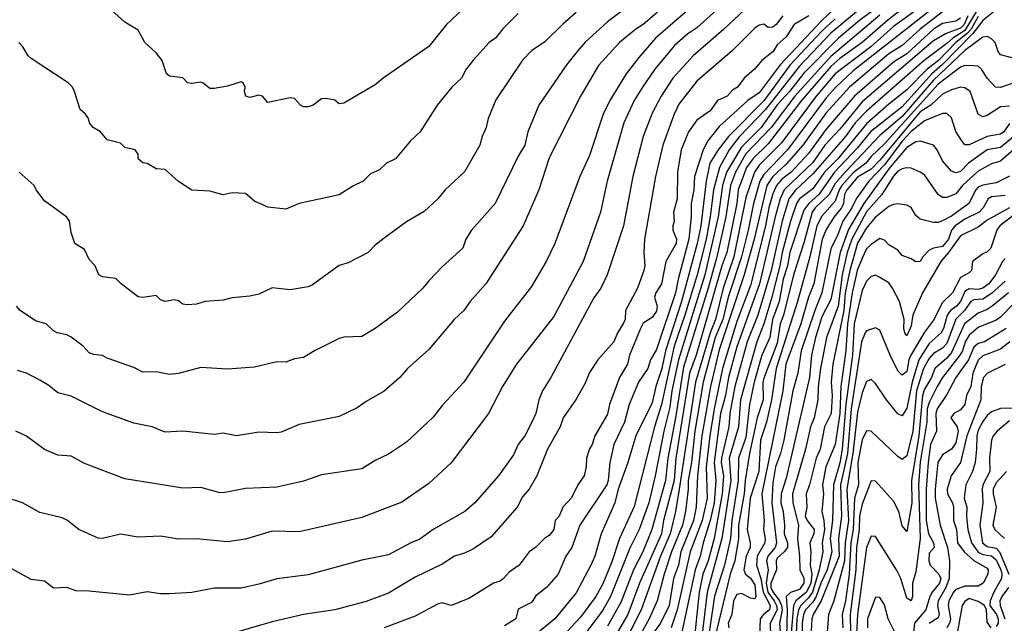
# Model space of a CAD drawing. Header units: metres. Extents: x -51132 to -49532, y -231222 to -229437.
# Tile 670 of 691: x -50043 to -49933, y -229588 to -229521. Entities that reach past the tile are written whole.
import ezdxf

# ---------------------------------------------------------------- set-up
doc = ezdxf.new("R2010")
doc.units = ezdxf.units.M
for name, color, linetype in [('CONTOUR_HALF', 8, 'Continuous'), ('CONTOUR_INDEX', 1, 'Continuous'), ('CONTOUR_INTER', 3, 'Continuous')]:
    doc.layers.add(name, color=color, linetype=linetype)

msp = doc.modelspace()

# ---------------------------------------------------------------- linework, layer by layer
at = {"layer": 'CONTOUR_HALF'}
for points, elevation in [([(-49963.87, -229518.26), (-49967.58, -229521.61), (-49968.58, -229522.28), (-49970.08, -229523.59), (-49972.29, -229526.26), (-49973.67, -229528.26), (-49974.58, -229529.76), (-49975.75, -229532.26), (-49977.6, -229538.76), (-49978.35, -229542.26), (-49980.31, -229547.76), (-49983.58, -229553.92), (-49987.77, -229559.26), (-49989.31, -229561.76), (-49990.87, -229564.76), (-49995.08, -229570.31), (-49997.58, -229572.62), (-50000.58, -229574.72), (-50005.08, -229576.42), (-50012.08, -229578.01), (-50015.08, -229577.96), (-50018.08, -229578.85), (-50020.08, -229579.15), (-50023.58, -229578.79), (-50025.58, -229578.85), (-50027.58, -229578.49), (-50030.08, -229578.61), (-50032.08, -229578.3), (-50034.08, -229578.75), (-50034.58, -229578.73), (-50036.75, -229577.76), (-50037.99, -229576.76), (-50038.58, -229576.44), (-50041.08, -229575.85), (-50043.05, -229574.76), (-50045.08, -229574.1)], 75.5), ([(-49993.08, -229518.88), (-49995.58, -229521.26), (-49997.58, -229523.7), (-50002.68, -229527.26), (-50003.58, -229528.01), (-50007.08, -229530.04), (-50007.58, -229530.14), (-50008.08, -229529.72), (-50009.08, -229529.52), (-50009.58, -229529.57), (-50010.51, -229530.26), (-50011.08, -229530.45), (-50011.58, -229530.44), (-50011.93, -229530.26), (-50012.58, -229529.54), (-50013.08, -229529.45), (-50015.58, -229529.97), (-50016.16, -229529.26), (-50016.58, -229529.14), (-50017.58, -229529.4), (-50018.03, -229529.26), (-50018.18, -229528.76), (-50018.1, -229528.26), (-50018.34, -229527.76), (-50018.58, -229527.66), (-50020.08, -229528.14), (-50021.58, -229528.42), (-50022.08, -229528.41), (-50022.85, -229527.76), (-50023.08, -229527.69), (-50024.08, -229527.86), (-50024.58, -229527.76), (-50025.08, -229527.21), (-50026.58, -229527.02), (-50026.92, -229526.76), (-50027.39, -229525.26), (-50028.08, -229524.43), (-50029.36, -229523.26), (-50030.08, -229521.86), (-50031.58, -229520.98), (-50033.08, -229519.63)], 78.5), ([(-49951.08, -229518.4), (-49953.58, -229520.81), (-49958.23, -229525.76), (-49960.58, -229528.88), (-49961.86, -229529.76), (-49965.08, -229532.67), (-49966.35, -229534.26), (-49966.85, -229535.26), (-49967.82, -229538.26), (-49967.89, -229539.76), (-49968.21, -229541.26), (-49968.21, -229542.76), (-49968.47, -229545.26), (-49969.67, -229549.76), (-49969.96, -229551.26), (-49972.08, -229557.61), (-49972.77, -229558.76), (-49973.07, -229559.76), (-49974.11, -229561.26), (-49975.15, -229563.76), (-49975.67, -229565.76), (-49976.86, -229568.26), (-49977.32, -229570.26), (-49977.48, -229572.26), (-49977.64, -229572.76), (-49980.66, -229577.26), (-49981.57, -229579.76), (-49982.23, -229580.76), (-49983.1, -229582.76), (-49984.39, -229584.26), (-49985.58, -229585.18), (-49986.08, -229585.93), (-49987.58, -229586.68), (-49987.83, -229587.76), (-49989.08, -229588.53)], 73.5), ([(-49948.58, -229518.88), (-49952.58, -229522.2), (-49956.08, -229525.89), (-49959.87, -229530.76), (-49962.81, -229533.76), (-49963.95, -229535.26), (-49965.05, -229537.26), (-49965.69, -229539.76), (-49966.07, -229542.76), (-49966.54, -229545.26), (-49967.53, -229549.26), (-49968.9, -229553.76), (-49970.12, -229557.26), (-49971.52, -229563.76), (-49972.31, -229566.26), (-49974.58, -229575.19), (-49976.22, -229578.76), (-49977.08, -229581.38), (-49978.08, -229583.84), (-49978.89, -229585.26), (-49980.58, -229587.59), (-49983.08, -229590.24)], 72.5), ([(-49971.27, -229519.26), (-49973.58, -229521.26), (-49974.38, -229521.76), (-49976.21, -229523.26), (-49978.58, -229525.85), (-49980.6, -229529.26), (-49984.08, -229536.15), (-49985.26, -229539.76), (-49986.99, -229543.76), (-49991.2, -229550.26), (-49992.95, -229552.26), (-49993.65, -229553.26), (-49994.73, -229554.26), (-49997.58, -229557.61), (-49999.95, -229559.76), (-50000.8, -229560.76), (-50002.58, -229562.29), (-50004.58, -229563.42), (-50005.58, -229564.15), (-50007.58, -229565.1), (-50012.08, -229566.01), (-50014.08, -229566.86), (-50014.58, -229566.96), (-50016.58, -229566.86), (-50019.08, -229567.29), (-50020.58, -229566.99), (-50021.58, -229567.14), (-50025.08, -229566.77), (-50027.08, -229566.87), (-50028.54, -229566.26), (-50030.58, -229565.87), (-50034.08, -229564.58), (-50037.58, -229562.85), (-50039.08, -229562.46), (-50040.08, -229561.65), (-50041.08, -229561.05), (-50042.58, -229560.28), (-50043.58, -229559.95)], 76.5), ([(-49981.08, -229519.91), (-49982.58, -229521.19), (-49984.58, -229523.18), (-49986.08, -229524.18), (-49987.08, -229525.23), (-49990.08, -229529.66), (-49990.92, -229531.76), (-49991.13, -229532.76), (-49991.61, -229533.76), (-49991.86, -229534.76), (-49993.58, -229537.72), (-49995.73, -229539.76), (-49996.56, -229540.76), (-49998.08, -229542.18), (-50000.08, -229543.33), (-50002.58, -229545.15), (-50003.58, -229545.95), (-50004.35, -229546.76), (-50006.58, -229547.92), (-50007.58, -229548.23), (-50010.58, -229550.38), (-50011.08, -229550.6), (-50013.08, -229550.95), (-50015.08, -229550.72), (-50016.58, -229551.41), (-50017.58, -229551.65), (-50019.58, -229551.82), (-50020.58, -229552.08), (-50022.58, -229552.23), (-50023.58, -229552.53), (-50024.58, -229552.6), (-50025.08, -229552.54), (-50025.58, -229552.17), (-50026.08, -229552.07), (-50027.08, -229552.25), (-50027.58, -229552.06), (-50028.08, -229551.58), (-50029.58, -229551.8), (-50030.08, -229551.72), (-50032.01, -229550.26), (-50032.58, -229549.66), (-50034.08, -229549.5), (-50034.49, -229549.26), (-50034.9, -229548.26), (-50035.58, -229547.54), (-50036.08, -229546.43), (-50037.17, -229545.76), (-50037.58, -229544.51), (-50037.79, -229543.26), (-50038.08, -229542.82), (-50040.58, -229540.98), (-50041.52, -229539.76), (-50041.74, -229539.26), (-50043.41, -229537.76)], 77.5), ([(-49942.52, -229519.26), (-49945.58, -229521.48), (-49948.11, -229523.76), (-49952.08, -229526.76), (-49954.22, -229529.26), (-49958.08, -229534.48), (-49960.58, -229537), (-49961.13, -229537.76), (-49962.08, -229540.62), (-49963.43, -229547.26), (-49964.61, -229550.76), (-49965.48, -229554.26), (-49966.09, -229555.76), (-49967.71, -229561.26), (-49969.53, -229573.26), (-49969.96, -229575.76), (-49970.55, -229578.26), (-49971.65, -229580.76), (-49973.79, -229586.76), (-49975.08, -229589.26)], 70.5), ([(-49939.58, -229519.45), (-49942.58, -229521.75), (-49944.58, -229523.58), (-49946.08, -229524.54), (-49950.49, -229528.26), (-49953.08, -229531.14), (-49955.71, -229534.76), (-49957.58, -229536.88), (-49959.08, -229538.27), (-49959.75, -229539.26), (-49961.17, -229545.26), (-49962.29, -229549.26), (-49965.08, -229557.64), (-49966.06, -229561.76), (-49967, -229567.26), (-49967.49, -229571.76), (-49967.65, -229575.26), (-49967.93, -229576.76), (-49969.35, -229580.26), (-49969.63, -229581.76), (-49970.18, -229583.26), (-49970.65, -229586.26), (-49971.62, -229588.26), (-49972.58, -229589.52)], 69.5), ([(-49957.96, -229520.26), (-49958.68, -229521.26), (-49959.08, -229521.54), (-49959.58, -229521.57), (-49960.08, -229521.19), (-49960.58, -229521.32), (-49961.08, -229521.67), (-49963.58, -229524.14), (-49967.58, -229527.58), (-49969.58, -229530.15), (-49970.11, -229531.26), (-49971.37, -229534.76), (-49972.18, -229538.26), (-49973.42, -229545.26), (-49973.5, -229546.76), (-49973.39, -229548.26), (-49973.51, -229548.76), (-49974.2, -229550.76), (-49975.56, -229553.26), (-49975.6, -229554.26), (-49975.8, -229554.76), (-49976.44, -229555.76), (-49976.87, -229556.76), (-49978.66, -229558.76), (-49979.58, -229560.18), (-49980.08, -229561.4), (-49981.08, -229563.19), (-49982.52, -229565.26), (-49982.85, -229566.26), (-49984.3, -229568.76), (-49985.49, -229571.76), (-49986.33, -229573.26), (-49987.08, -229574.12), (-49987.68, -229575.26), (-49990.58, -229578.57), (-49992.58, -229579.92), (-49993.58, -229580.41), (-49994.68, -229580.76), (-49996.08, -229581.63), (-49999.08, -229583.11), (-50002.08, -229584.9), (-50004.58, -229585.82), (-50008.08, -229586.74), (-50011.58, -229587.26), (-50015.08, -229588.08), (-50019.08, -229589.24)], 74.5), ([(-49947.08, -229520.19), (-49952.58, -229524.83), (-49956.6, -229529.26), (-49959.27, -229532.76), (-49962.08, -229535.7), (-49963.24, -229537.76), (-49963.79, -229539.26), (-49964.32, -229542.76), (-49965.35, -229547.26), (-49966.31, -229550.76), (-49969.08, -229559.58), (-49969.96, -229565.26), (-49970.82, -229569.76), (-49971.08, -229572.26), (-49972.6, -229577.76), (-49973.6, -229580.26), (-49974.66, -229582.26), (-49976.08, -229585.93), (-49977.58, -229588.57)], 71.5), ([(-49937.25, -229520.26), (-49937.66, -229521.26), (-49938.08, -229521.64), (-49939.66, -229522.26), (-49941.08, -229523.09), (-49949.08, -229529.89), (-49951.58, -229532.95), (-49953.23, -229534.76), (-49954.58, -229536.67), (-49957.81, -229539.76), (-49958.23, -229540.76), (-49958.81, -229542.76), (-49960.57, -229550.26), (-49963.08, -229557.32), (-49964.03, -229560.76), (-49964.37, -229562.76), (-49964.91, -229564.76), (-49965.65, -229570.26), (-49965.44, -229572.26), (-49965.65, -229574.76), (-49966.08, -229576.76), (-49966.87, -229579.26), (-49967.18, -229580.76), (-49967.77, -229582.26), (-49969.25, -229589.26)], 68.5), ([(-49936.08, -229520.33), (-49936.88, -229521.76), (-49937.33, -229522.26), (-49938.57, -229523.26), (-49940.51, -229525.26), (-49941.8, -229526.26), (-49944.08, -229528.56), (-49946.08, -229530.15), (-49948.58, -229532.37), (-49951.8, -229536.26), (-49953.29, -229537.76), (-49954.58, -229539.65), (-49956.08, -229540.75), (-49956.4, -229541.26), (-49957.08, -229543.26), (-49958.03, -229546.76), (-49958.28, -229548.26), (-49959.16, -229551.76), (-49960.09, -229554.76), (-49960.87, -229556.76), (-49962.69, -229563.26), (-49962.9, -229566.26), (-49963.95, -229569.76), (-49963.76, -229572.26), (-49964.77, -229578.76), (-49966.4, -229584.76), (-49967.02, -229589.76)], 67.5), ([(-49931.58, -229525.16), (-49933.58, -229524.63), (-49933.84, -229524.26), (-49934.18, -229523.26), (-49934.58, -229522.83), (-49935.08, -229522.6), (-49935.58, -229522.67), (-49937.58, -229524.14), (-49941.08, -229527.47), (-49944.58, -229531.53), (-49947.08, -229533.65), (-49950.97, -229537.76), (-49952.08, -229539.04), (-49952.75, -229540.26), (-49954.31, -229541.76), (-49954.65, -229542.26), (-49955.58, -229545.66), (-49956.75, -229549.26), (-49957.86, -229553.76), (-49958.24, -229554.76), (-49958.58, -229556.92), (-49960.08, -229560.81), (-49960.18, -229561.26), (-49960.15, -229563.26), (-49960.81, -229565.26), (-49961.66, -229569.26), (-49962.16, -229572.26), (-49962.27, -229573.76), (-49962.89, -229577.26), (-49962.91, -229578.76), (-49963.33, -229581.26), (-49963.85, -229582.76), (-49965.89, -229591.26)], 66.5), ([(-49932.58, -229530.39), (-49933.58, -229530.46), (-49935.08, -229531.42), (-49935.58, -229531.59), (-49936.1, -229531.26), (-49937, -229528.76), (-49937.58, -229528.32), (-49938.08, -229528.24), (-49939.08, -229528.54), (-49940.08, -229529.03), (-49941.4, -229530.26), (-49942.58, -229531.02), (-49947.08, -229536.42), (-49948.08, -229537.43), (-49949.58, -229538.33), (-49950.8, -229539.76), (-49951.04, -229540.26), (-49951.14, -229541.26), (-49951.37, -229541.76), (-49952.19, -229542.76), (-49953.08, -229544.17), (-49953.54, -229545.26), (-49954.47, -229550.26), (-49955.06, -229551.76), (-49955.94, -229554.76), (-49957.61, -229559.26), (-49957.96, -229562.26), (-49960.31, -229573.76), (-49960.04, -229576.76), (-49960.12, -229577.76), (-49959.91, -229578.76), (-49959.95, -229579.26), (-49960.82, -229580.76), (-49960.88, -229581.76), (-49960.41, -229583.26), (-49960.16, -229584.76), (-49959.36, -229586.26), (-49959.43, -229586.76), (-49960.11, -229587.26), (-49960.48, -229587.76), (-49960.54, -229589.76)], 65.5), ([(-49932.08, -229533.79), (-49933.58, -229535.01), (-49935.08, -229535.26), (-49937.16, -229536.76), (-49938.08, -229537.68), (-49938.58, -229537.86), (-49939.08, -229537.66), (-49940.08, -229536.5), (-49940.69, -229535.26), (-49941.08, -229534.74), (-49942.58, -229534.31), (-49943.08, -229534.36), (-49944.08, -229535.02), (-49945.99, -229537.26), (-49948.9, -229541.26), (-49950.58, -229544.2), (-49951.54, -229546.76), (-49952.58, -229552.03), (-49953.58, -229553.97), (-49954.3, -229556.26), (-49954.74, -229558.26), (-49954.96, -229560.76), (-49957.58, -229572.01), (-49958.15, -229573.76), (-49958.16, -229574.76), (-49957.91, -229575.76), (-49957.77, -229577.26), (-49957.8, -229578.26), (-49957.44, -229579.26), (-49957.42, -229579.76), (-49957.78, -229580.26), (-49958.58, -229580.97), (-49958.68, -229581.26), (-49958.67, -229582.26), (-49959.29, -229583.76), (-49959.28, -229584.26), (-49959.08, -229584.74), (-49958.32, -229585.76), (-49958.11, -229586.26), (-49958.03, -229586.76), (-49958.31, -229588.26), (-49958.24, -229589.26)], 64.5), ([(-49932.58, -229538.21), (-49934.08, -229538.95), (-49935.58, -229539.21), (-49936.08, -229539.45), (-49936.36, -229539.76), (-49937.13, -229541.26), (-49939.08, -229542.69), (-49940.08, -229543.22), (-49940.58, -229543.41), (-49941.08, -229543.42), (-49942.58, -229543.04), (-49943.08, -229542.61), (-49943.58, -229541.71), (-49944.08, -229541.45), (-49945.08, -229541.31), (-49945.58, -229541.38), (-49946.08, -229541.62), (-49947.58, -229542.82), (-49948.58, -229543.99), (-49949.58, -229545.72), (-49950.46, -229548.76), (-49950.96, -229551.26), (-49951.11, -229553.26), (-49952.35, -229559.26), (-49952.55, -229561.26), (-49952.43, -229562.76), (-49952.52, -229564.76), (-49953.29, -229566.26), (-49953.76, -229568.76), (-49954.23, -229569.76), (-49954.96, -229572.76), (-49955.34, -229573.76), (-49955.27, -229575.26), (-49955.43, -229576.26), (-49955.22, -229576.76), (-49954.44, -229577.76), (-49954.47, -229578.26), (-49954.91, -229579.26), (-49954.8, -229580.26), (-49954.9, -229581.76), (-49954.72, -229582.76), (-49954.8, -229583.76), (-49955.3, -229584.76), (-49956.51, -229585.76), (-49956.77, -229586.26), (-49957.09, -229590.26)], 63.5), ([(-49932.58, -229541.75), (-49935.08, -229543.15), (-49936.08, -229543.93), (-49938.08, -229544.89), (-49939.4, -229546.76), (-49940.27, -229547.76), (-49942.31, -229551.26), (-49943.4, -229553.76), (-49943.58, -229554.98), (-49944.08, -229556.08), (-49944.29, -229555.76), (-49944.39, -229555.26), (-49944.36, -229554.26), (-49944.89, -229552.26), (-49945.66, -229550.76), (-49946.08, -229550.14), (-49947.08, -229549.55), (-49947.58, -229549.3), (-49948.08, -229549.44), (-49948.58, -229549.97), (-49949.08, -229551), (-49949.95, -229554.76), (-49950.15, -229558.26), (-49950.88, -229563.76), (-49951.3, -229568.76), (-49951.58, -229570.31), (-49952.26, -229572.76), (-49952.37, -229576.76), (-49952.64, -229578.76), (-49952.45, -229580.26), (-49952.99, -229582.26), (-49953.71, -229583.76), (-49954.21, -229585.26), (-49954.58, -229585.88), (-49955.41, -229586.76), (-49955.64, -229587.26), (-49955.77, -229588.26), (-49955.79, -229590.76)], 62.5), ([(-49933.08, -229547.43), (-49933.36, -229547.76), (-49934.14, -229549.26), (-49934.9, -229550.26), (-49935.58, -229550.76), (-49936.08, -229550.91), (-49937.08, -229550.83), (-49937.58, -229551.11), (-49938.08, -229552.26), (-49938.52, -229552.76), (-49939.2, -229553.26), (-49939.54, -229553.76), (-49939.96, -229555.26), (-49940.23, -229555.76), (-49941.58, -229556.95), (-49942.73, -229558.76), (-49943.48, -229561.26), (-49944.08, -229564.19), (-49944.58, -229565.05), (-49945.08, -229564.8), (-49946.36, -229563.26), (-49947.58, -229561.42), (-49948.08, -229560.99), (-49948.58, -229561.21), (-49949.08, -229562.45), (-49949.58, -229564.62), (-49950.12, -229569.26), (-49950.77, -229573.26), (-49950.58, -229576.76), (-49950.96, -229579.26), (-49951.06, -229581.26), (-49952.24, -229585.76), (-49952.85, -229587.26), (-49953.17, -229591.76)], 61.5), ([(-49932.68, -229551.26), (-49934.53, -229552.76), (-49935.08, -229553.15), (-49936.08, -229553.54), (-49937.63, -229554.76), (-49939.08, -229557.94), (-49939.58, -229558.58), (-49940.94, -229559.76), (-49941.31, -229560.76), (-49942.08, -229562.06), (-49942.33, -229562.76), (-49942.74, -229567.26), (-49943.53, -229572.26), (-49943.51, -229574.76), (-49944.08, -229577.97), (-49944.58, -229577.34), (-49944.98, -229575.76), (-49945.58, -229574.6), (-49947.58, -229572.37), (-49948.08, -229572.33), (-49949.08, -229574.91), (-49949.35, -229576.26), (-49949.41, -229577.76), (-49949.71, -229579.76), (-49949.77, -229582.26), (-49950.41, -229587.26), (-49950.37, -229589.26)], 60.5), ([(-49932.95, -229555.26), (-49935.39, -229556.76), (-49936.08, -229556.96), (-49936.58, -229557.35), (-49937.16, -229558.76), (-49938.59, -229560.76), (-49939.58, -229562.67), (-49940.66, -229564.26), (-49940.82, -229564.76), (-49940.74, -229566.76), (-49941.41, -229568.26), (-49941.69, -229570.26), (-49941.91, -229573.26), (-49941.89, -229576.76), (-49941.64, -229578.26), (-49941.08, -229579.26), (-49941.02, -229579.76), (-49941.58, -229580.42), (-49941.6, -229581.26), (-49941.46, -229581.76), (-49940.49, -229582.76), (-49940.28, -229583.26), (-49940.4, -229583.76), (-49941.24, -229584.76), (-49941.51, -229585.26), (-49941.96, -229586.76), (-49943.21, -229588.26), (-49943.33, -229589.26)], 59.5), ([(-49933.08, -229559.31), (-49935.04, -229560.26), (-49935.48, -229560.76), (-49935.74, -229561.76), (-49935.77, -229563.26), (-49937.37, -229567.26), (-49938.05, -229570.26), (-49939.11, -229571.76), (-49939.56, -229573.26), (-49939.51, -229573.76), (-49938.97, -229574.76), (-49938.86, -229575.26), (-49938.83, -229576.76), (-49938.52, -229577.76), (-49938.4, -229579.26), (-49937.65, -229580.26), (-49936.58, -229581.23), (-49935.08, -229582.09), (-49934.97, -229582.26), (-49935.01, -229582.76), (-49935.52, -229583.76), (-49936.08, -229584.11), (-49937.58, -229584.09), (-49938.58, -229584.47), (-49938.85, -229584.76), (-49939.36, -229585.76), (-49939.43, -229586.26), (-49939.2, -229587.76), (-49939.3, -229588.26), (-49939.58, -229588.78)], 58.5), ([(-49932.58, -229565.61), (-49933.97, -229566.76), (-49934.4, -229567.26), (-49934.59, -229567.76), (-49934.83, -229569.76), (-49934.79, -229571.26), (-49935.56, -229572.76), (-49935.64, -229573.26), (-49935.56, -229574.76), (-49935.9, -229577.26), (-49935.61, -229579.26), (-49935.08, -229579.65), (-49934.08, -229579.86), (-49933.69, -229580.26), (-49932.64, -229582.76)], 57.5), ([(-49932.71, -229584.26), (-49933.44, -229585.26), (-49933.66, -229585.76), (-49933.63, -229586.26), (-49933.12, -229587.76)], 57.5), ([(-49944.08, -229591.93), (-49946.16, -229587.76), (-49946.58, -229586.2), (-49947.08, -229585.38), (-49947.58, -229585.33), (-49948.47, -229587.76), (-49948.46, -229588.76)], 59.5)]:
    msp.add_lwpolyline(points, dxfattribs=dict(at, elevation=elevation))
at = {"layer": 'CONTOUR_INDEX'}
for points, elevation in [([(-49961.08, -229518.5), (-49964.58, -229521.82), (-49968, -229524.76), (-49970.24, -229527.26), (-49971.56, -229529.26), (-49972.58, -229531.17), (-49973.59, -229533.76), (-49974.72, -229538.26), (-49975.76, -229543.76), (-49977.62, -229549.26), (-49978.33, -229550.76), (-49979.08, -229551.83), (-49983.9, -229560.76), (-49984.83, -229562.26), (-49985.25, -229563.26), (-49985.59, -229564.76), (-49986.03, -229565.76), (-49986.82, -229567.26), (-49987.56, -229568.26), (-49988.08, -229569.39), (-49989.76, -229571.76), (-49992.42, -229574.76), (-49993.52, -229575.76), (-49997.08, -229577.76), (-49998.58, -229578.84), (-49999.58, -229579.25), (-50002.08, -229580.61), (-50005.08, -229581.19), (-50011.08, -229582.83), (-50014.58, -229583.28), (-50016.58, -229583.89), (-50018.58, -229584.31), (-50021.58, -229584.32), (-50024.08, -229584.82), (-50026.58, -229584.95), (-50027.58, -229584.95), (-50029.08, -229584.73), (-50031.08, -229585.11), (-50035.58, -229584.66), (-50037.08, -229584.62), (-50038.08, -229584.24), (-50039.58, -229584.31), (-50040.58, -229583.53), (-50042.08, -229583.36), (-50044.58, -229581.99)], 75), ([(-49940.94, -229519.26), (-49950.08, -229526.43), (-49952.03, -229528.26), (-49953.08, -229529.45), (-49957.43, -229535.26), (-49960.08, -229538.02), (-49960.51, -229538.76), (-49961.22, -229541.26), (-49961.81, -229544.26), (-49962.59, -229547.26), (-49964.08, -229551.77), (-49964.68, -229554.26), (-49965.51, -229556.26), (-49966.85, -229561.26), (-49967.81, -229566.76), (-49968.15, -229570.26), (-49968.54, -229572.26), (-49968.55, -229573.26), (-49968.84, -229575.76), (-49969.17, -229577.26), (-49970.39, -229580.26), (-49971.24, -229582.76), (-49972, -229585.76), (-49972.92, -229587.76), (-49974.03, -229589.76)], 70), ([(-49932.58, -229532.31), (-49933.23, -229533.26), (-49933.58, -229533.53), (-49935.08, -229533.77), (-49937.08, -229534.72), (-49937.58, -229534.72), (-49937.92, -229534.26), (-49938.58, -229533.21), (-49939.08, -229531.68), (-49939.58, -229531.2), (-49940.08, -229531.19), (-49942.08, -229532.04), (-49943.58, -229533.23), (-49944.58, -229534.3), (-49946.58, -229536.96), (-49948.33, -229538.76), (-49949.74, -229540.76), (-49950.24, -229541.76), (-49951.25, -229543.26), (-49951.8, -229544.76), (-49952.58, -229546.35), (-49953.57, -229551.26), (-49954.37, -229553.26), (-49955.88, -229557.76), (-49956.28, -229560.26), (-49956.82, -229562.26), (-49957.84, -229567.76), (-49958.2, -229569.26), (-49958.75, -229570.76), (-49959.08, -229572.54), (-49959.19, -229574.76), (-49958.67, -229579.26), (-49958.81, -229579.76), (-49959.63, -229580.76), (-49959.76, -229581.26), (-49959.59, -229582.26), (-49959.83, -229583.76), (-49959.62, -229584.76), (-49958.92, -229585.76), (-49958.67, -229586.26), (-49958.59, -229586.76), (-49959.35, -229588.26), (-49959.34, -229589.76)], 65), ([(-49930.58, -229550.9), (-49933.58, -229553.98), (-49934.08, -229554.32), (-49936.08, -229555.16), (-49937.08, -229556.01), (-49937.53, -229556.76), (-49937.84, -229557.76), (-49938.13, -229558.26), (-49940.08, -229560.74), (-49940.67, -229561.76), (-49941.58, -229563.53), (-49941.8, -229564.26), (-49941.82, -229565.76), (-49942.58, -229570.21), (-49942.75, -229572.76), (-49942.57, -229578.76), (-49943.08, -229582.48), (-49943.45, -229583.76), (-49943.43, -229585.26), (-49943.58, -229585.75), (-49944.08, -229585.45), (-49944.76, -229583.26), (-49945.22, -229582.26), (-49947.58, -229578.54), (-49948.08, -229578.49), (-49948.58, -229579.78), (-49949.6, -229587.26), (-49949.94, -229593.76)], 60)]:
    msp.add_lwpolyline(points, dxfattribs=dict(at, elevation=elevation))
at = {"layer": 'CONTOUR_INTER'}
for points, elevation in [([(-49970.69, -229515.76), (-49977.58, -229520.93), (-49980.08, -229523.21), (-49980.98, -229524.26), (-49982.16, -229525.76), (-49985.25, -229530.26), (-49986.47, -229533.26), (-49986.81, -229534.76), (-49987.58, -229535.97), (-49990.14, -229541.26), (-49992.77, -229544.26), (-49993.42, -229545.26), (-49993.75, -229546.26), (-49996.08, -229548.38), (-49997.58, -229549.93), (-49998.22, -229550.76), (-50001.08, -229553.42), (-50003.58, -229555.28), (-50005.08, -229556.15), (-50007.08, -229556.25), (-50007.58, -229556.39), (-50010.37, -229557.76), (-50011.58, -229558.5), (-50012.58, -229558.66), (-50013.58, -229559.04), (-50014.58, -229559.01), (-50017.08, -229559.6), (-50020.08, -229559.82), (-50023.08, -229559.62), (-50025.58, -229560.32), (-50026.58, -229560.42), (-50028.08, -229560.12), (-50029.58, -229560.17), (-50030.58, -229559.63), (-50033.58, -229558.57), (-50034.08, -229558.29), (-50035.08, -229558.18), (-50035.58, -229558), (-50036.26, -229557.26), (-50037.58, -229556.24), (-50038.08, -229555.99), (-50039.16, -229555.76), (-50039.58, -229555.53), (-50040.4, -229554.76), (-50041.58, -229554.4), (-50043.29, -229553.26), (-50043.72, -229552.76)], 77), ([(-49965.58, -229517.04), (-49972.19, -229522.76), (-49974.08, -229524.93), (-49975.47, -229526.76), (-49977.3, -229529.76), (-49978.04, -229531.26), (-49979.58, -229535.92), (-49980.65, -229538.26), (-49983.46, -229545.76), (-49984.44, -229547.76), (-49986.08, -229550.55), (-49989.08, -229554.43), (-49993.65, -229561.26), (-49996.08, -229563.9), (-49997.08, -229565.18), (-50000.08, -229568), (-50002.08, -229569.32), (-50003.58, -229570.02), (-50005.08, -229570.98), (-50009.58, -229571.66), (-50011.58, -229572.34), (-50014.58, -229573.04), (-50018.08, -229573.19), (-50020.58, -229573.65), (-50021.08, -229573.63), (-50023.08, -229573.07), (-50025.08, -229573.15), (-50031.58, -229572.1), (-50036.08, -229570.38), (-50037.58, -229569.54), (-50039.08, -229569.43), (-50040.58, -229568.81), (-50042.58, -229567.3), (-50043.8, -229566.76)], 76), ([(-49946.58, -229518.73), (-49949.34, -229520.76), (-49951.72, -229522.76), (-49955.58, -229526.68), (-49957.19, -229528.76), (-49958.58, -229530.24), (-49960.38, -229532.76), (-49962.58, -229534.97), (-49964.25, -229537.76), (-49964.71, -229539.26), (-49965.17, -229542.76), (-49966.69, -229549.26), (-49969.64, -229558.76), (-49970.36, -229562.26), (-49970.58, -229564.06), (-49971.28, -229566.76), (-49972.23, -229571.76), (-49972.94, -229574.76), (-49974.04, -229577.76), (-49975.08, -229579.86), (-49977.23, -229585.26), (-49978.08, -229586.8), (-49980.08, -229589.45)], 72), ([(-49943.01, -229518.26), (-49946.2, -229520.76), (-49949.08, -229523.25), (-49951.58, -229525.06), (-49952.58, -229525.94), (-49955.85, -229529.76), (-49959.58, -229534.6), (-49961.29, -229536.26), (-49962.01, -229537.26), (-49962.94, -229539.76), (-49963.08, -229541.27), (-49964.23, -229546.76), (-49964.76, -229548.26), (-49967.65, -229558.26), (-49968.41, -229560.26), (-49969.92, -229569.76), (-49970.1, -229572.26), (-49971.29, -229576.76), (-49971.52, -229578.26), (-49973.97, -229583.76), (-49975.3, -229587.26), (-49976.45, -229589.26)], 71), ([(-49987.58, -229520.03), (-49989.33, -229521.76), (-49990.08, -229522.73), (-49990.8, -229523.26), (-49992.58, -229525.18), (-49993.38, -229526.26), (-49993.92, -229527.26), (-49994.99, -229528.26), (-49996.63, -229530.26), (-49998.53, -229533.26), (-49999.6, -229534.26), (-50001.29, -229536.26), (-50002.31, -229536.76), (-50003.08, -229537.49), (-50004.08, -229537.96), (-50004.91, -229538.76), (-50006.08, -229539.34), (-50007.58, -229540.32), (-50012.08, -229541.29), (-50013.58, -229541.91), (-50015.58, -229541.68), (-50017.08, -229541.02), (-50018.08, -229540.17), (-50019.58, -229540.07), (-50020.58, -229540.29), (-50022.08, -229539.91), (-50024.08, -229539.8), (-50025.58, -229538.82), (-50027.08, -229537.47), (-50028.08, -229537.4), (-50029.08, -229536.8), (-50029.58, -229536.71), (-50030.08, -229536.28), (-50030.11, -229535.76), (-50030.44, -229535.26), (-50031.58, -229535), (-50032.08, -229534.53), (-50033.58, -229534.14), (-50034.3, -229533.26), (-50035.12, -229532.76), (-50035.55, -229532.26), (-50035.65, -229531.76), (-50035.97, -229531.26), (-50036.6, -229530.76), (-50037.22, -229528.76), (-50037.44, -229528.26), (-50037.92, -229527.76), (-50042.08, -229525.03), (-50042.41, -229524.76), (-50043.01, -229523.76), (-50043.46, -229523.26)], 78), ([(-49936.28, -229519.76), (-49937.58, -229521.92), (-49938.94, -229522.76), (-49939.58, -229523.36), (-49942.12, -229525.26), (-49948.58, -229530.95), (-49949.84, -229532.26), (-49950.93, -229533.76), (-49954.58, -229537.97), (-49956.58, -229539.83), (-49957.28, -229540.76), (-49958.04, -229543.26), (-49959.26, -229548.76), (-49960.76, -229553.76), (-49961.92, -229556.76), (-49963.32, -229561.76), (-49963.88, -229564.76), (-49964, -229566.26), (-49964.8, -229569.76), (-49964.83, -229570.26), (-49964.59, -229571.76), (-49964.74, -229573.76), (-49965.63, -229578.76), (-49966.29, -229581.26), (-49966.9, -229582.76), (-49967.32, -229584.76), (-49967.85, -229589.76)], 68), ([(-49934.08, -229519.6), (-49935.58, -229520.81), (-49936.67, -229522.26), (-49940.08, -229525.71), (-49941.28, -229526.76), (-49944.58, -229530.47), (-49948.12, -229533.26), (-49949.58, -229535.05), (-49952.16, -229537.76), (-49953.91, -229540.26), (-49955.04, -229541.26), (-49955.58, -229542.02), (-49957.15, -229546.76), (-49957.44, -229548.26), (-49957.92, -229549.76), (-49958.36, -229552.26), (-49959.09, -229554.26), (-49959.41, -229556.26), (-49960.28, -229558.26), (-49961.17, -229561.26), (-49961.66, -229563.76), (-49962.08, -229567.45), (-49962.92, -229569.76), (-49962.94, -229572.26), (-49963.65, -229576.76), (-49963.81, -229578.76), (-49964.47, -229581.76), (-49965.58, -229585.23), (-49966.27, -229589.76)], 67), ([(-49955.05, -229520.26), (-49956.66, -229521.26), (-49957.58, -229522.62), (-49958.58, -229523.53), (-49959.02, -229524.26), (-49960.31, -229525.26), (-49961.12, -229526.26), (-49962.27, -229527.26), (-49963.03, -229528.26), (-49963.58, -229528.6), (-49964.18, -229529.26), (-49965.26, -229529.76), (-49966.08, -229530.89), (-49967.58, -229531.96), (-49968.52, -229533.26), (-49969.32, -229535.26), (-49969.73, -229537.76), (-49969.78, -229540.76), (-49970.17, -229542.26), (-49970.11, -229543.26), (-49970.26, -229543.76), (-49970.25, -229544.26), (-49969.85, -229545.26), (-49969.88, -229545.76), (-49971.04, -229547.76), (-49971.52, -229550.26), (-49972.17, -229551.26), (-49972.31, -229551.76), (-49972.02, -229552.76), (-49972.08, -229553.31), (-49972.58, -229554.02), (-49973.58, -229554.68), (-49973.88, -229555.26), (-49975.09, -229558.26), (-49975.33, -229559.26), (-49976.22, -229560.76), (-49977.35, -229563.76), (-49977.58, -229564.85), (-49978.98, -229567.26), (-49979.29, -229568.26), (-49979.58, -229568.73), (-49979.92, -229569.76), (-49979.94, -229570.76), (-49980.19, -229571.76), (-49980.89, -229572.76), (-49981.58, -229574.2), (-49982.55, -229575.26), (-49982.99, -229576.26), (-49983.42, -229576.76), (-49983.58, -229577.76), (-49984.08, -229578.43), (-49984.58, -229578.73), (-49985.58, -229579.73), (-49986.34, -229580.26), (-49987.44, -229581.76), (-49988.58, -229582.53), (-49989.2, -229583.26), (-49989.58, -229583.53), (-49990.33, -229583.76), (-49993.08, -229585.47), (-49995.08, -229586.27), (-49996.08, -229585.97), (-49996.58, -229586.1), (-49999.08, -229587.46), (-50002.58, -229588.78)], 74), ([(-49952.08, -229520.6), (-49953.58, -229521.98), (-49957.11, -229525.76), (-49960.08, -229529.79), (-49964.01, -229533.76), (-49965.19, -229535.26), (-49966.1, -229536.76), (-49966.52, -229538.76), (-49967.14, -229543.76), (-49967.52, -229545.76), (-49969.27, -229552.26), (-49971.07, -229557.76), (-49971.49, -229559.76), (-49972.16, -229561.76), (-49972.58, -229563.6), (-49974.4, -229567.26), (-49975.3, -229570.26), (-49976.39, -229573.26), (-49976.74, -229574.76), (-49978.28, -229578.26), (-49979, -229580.76), (-49979.43, -229581.76), (-49981.08, -229584.84), (-49983.48, -229587.76), (-49986.58, -229590.33)], 73), ([(-49938.08, -229520.55), (-49938.58, -229520.88), (-49940.08, -229521.12), (-49941.08, -229521.75), (-49944.08, -229524.51), (-49945.58, -229525.46), (-49949.93, -229529.26), (-49953.08, -229532.95), (-49955.08, -229535.69), (-49957.01, -229537.76), (-49958.08, -229538.58), (-49958.66, -229539.26), (-49959.08, -229540.21), (-49959.52, -229541.76), (-49959.88, -229543.76), (-49961.58, -229550.44), (-49963.08, -229554.49), (-49964.7, -229559.76), (-49965.65, -229564.26), (-49966.11, -229567.26), (-49966.53, -229570.76), (-49966.41, -229574.26), (-49966.99, -229576.76), (-49968.32, -229580.26), (-49969.76, -229586.76), (-49970.43, -229588.76)], 69), ([(-49932.08, -229527.79), (-49933.58, -229528.29), (-49934.15, -229528.26), (-49935.08, -229527.24), (-49935.7, -229526.26), (-49936.08, -229525.91), (-49936.58, -229525.87), (-49937.58, -229525.85), (-49938.08, -229526.01), (-49940.58, -229527.93), (-49946.58, -229534.6), (-49948.08, -229536.03), (-49948.65, -229536.76), (-49950.08, -229537.85), (-49951.33, -229539.26), (-49951.64, -229539.76), (-49952.08, -229541.01), (-49953.58, -229542.68), (-49954.13, -229543.76), (-49954.93, -229547.26), (-49956.29, -229552.26), (-49958.71, -229559.76), (-49959.21, -229563.26), (-49959.77, -229565.76), (-49960.43, -229567.76), (-49960.65, -229571.26), (-49961.6, -229574.26), (-49961.94, -229577.76), (-49961.59, -229579.26), (-49961.61, -229579.76), (-49962.06, -229580.76), (-49962.31, -229582.26), (-49962.12, -229582.76), (-49961.58, -229583.19), (-49961.08, -229583.97), (-49960.96, -229585.26), (-49961.08, -229585.52), (-49961.58, -229585.45), (-49962.58, -229584.92), (-49963.08, -229585.05), (-49963.47, -229585.76), (-49963.64, -229587.26), (-49964.05, -229588.26), (-49963.99, -229588.76)], 66), ([(-49932.08, -229535.24), (-49933.58, -229536.54), (-49934.58, -229536.85), (-49936.08, -229537.64), (-49937.84, -229539.26), (-49938.58, -229540.2), (-49939.58, -229540.6), (-49940.08, -229540.62), (-49940.58, -229540.26), (-49942.08, -229538.08), (-49942.58, -229537.77), (-49943.58, -229537.32), (-49944.08, -229537.28), (-49944.58, -229537.39), (-49945.08, -229537.67), (-49945.58, -229538.23), (-49946.86, -229540.26), (-49948.58, -229542.22), (-49950.22, -229545.26), (-49950.75, -229546.76), (-49951.31, -229549.26), (-49951.76, -229552.76), (-49953.06, -229556.26), (-49953.73, -229559.76), (-49954, -229561.76), (-49954.03, -229563.26), (-49954.44, -229565.26), (-49954.86, -229566.26), (-49955.42, -229568.76), (-49956.87, -229573.76), (-49956.84, -229574.76), (-49956.2, -229577.26), (-49956.32, -229578.76), (-49956.07, -229580.76), (-49956.06, -229582.26), (-49955.58, -229583.22), (-49955.59, -229583.76), (-49956.08, -229584.46), (-49957.08, -229584.8), (-49957.57, -229585.26), (-49957.47, -229586.76), (-49957.55, -229589.76)], 64), ([(-49933.08, -229540.38), (-49934.58, -229540.53), (-49934.97, -229540.76), (-49935.52, -229541.76), (-49935.97, -229542.26), (-49937.58, -229543.03), (-49938.67, -229543.76), (-49939.06, -229544.26), (-49939.39, -229545.26), (-49940.08, -229546.08), (-49941.08, -229546.28), (-49941.58, -229546.51), (-49942.27, -229547.26), (-49942.58, -229547.78), (-49943.08, -229547.82), (-49943.58, -229547.47), (-49944.58, -229547.08), (-49945.08, -229546.51), (-49946.08, -229545.92), (-49946.58, -229545.37), (-49947.08, -229545.21), (-49948.08, -229545.85), (-49948.58, -229546.35), (-49949.08, -229547.38), (-49949.61, -229548.76), (-49950.18, -229551.26), (-49950.71, -229554.76), (-49950.9, -229557.76), (-49951.45, -229561.76), (-49951.56, -229564.76), (-49952.08, -229568.26), (-49953.12, -229570.76), (-49953.52, -229572.76), (-49953.4, -229573.76), (-49953.59, -229575.76), (-49953.35, -229576.76), (-49953.29, -229577.76), (-49953.55, -229579.26), (-49953.48, -229580.26), (-49953.87, -229582.26), (-49954.64, -229584.76), (-49955.08, -229585.42), (-49955.95, -229586.26), (-49956.18, -229586.76), (-49956.37, -229587.76), (-49956.51, -229590.26)], 63), ([(-49931.69, -229542.26), (-49933.68, -229543.76), (-49933.98, -229544.26), (-49934.66, -229546.26), (-49935.08, -229546.67), (-49935.58, -229546.91), (-49936.72, -229547.76), (-49936.84, -229548.76), (-49937.08, -229549.03), (-49938.08, -229549.56), (-49938.96, -229551.26), (-49940.08, -229552.36), (-49941.08, -229554.35), (-49942.08, -229555.68), (-49943.62, -229558.26), (-49943.84, -229558.76), (-49944.08, -229560.06), (-49944.58, -229560.5), (-49945.08, -229560.01), (-49945.94, -229558.26), (-49947.08, -229555.46), (-49947.58, -229555.18), (-49948.58, -229555.54), (-49948.73, -229555.76), (-49949.15, -229556.76), (-49950.3, -229564.26), (-49950.71, -229569.26), (-49951.49, -229572.76), (-49951.37, -229576.26), (-49951.72, -229578.76), (-49951.63, -229580.76), (-49953.65, -229585.76), (-49954.55, -229587.26), (-49954.69, -229587.76), (-49954.8, -229589.76)], 62), ([(-49933.08, -229549.95), (-49934.58, -229551.34), (-49935.58, -229551.97), (-49936.58, -229552.07), (-49936.91, -229552.26), (-49937.6, -229553.26), (-49938.58, -229554.22), (-49939.58, -229556.93), (-49940.08, -229557.46), (-49941.08, -229558.07), (-49941.58, -229558.61), (-49942.21, -229559.76), (-49943, -229562.26), (-49943.4, -229566.76), (-49944.08, -229569.5), (-49944.58, -229569.93), (-49945.08, -229569.6), (-49948.08, -229566.74), (-49948.58, -229566.73), (-49949.08, -229567.71), (-49949.55, -229570.26), (-49949.47, -229572.76), (-49949.93, -229574.26), (-49950.06, -229577.76), (-49950.34, -229579.26), (-49950.52, -229582.76), (-49950.93, -229585.76), (-49951.32, -229587.26), (-49951.25, -229588.76)], 61), ([(-49932.55, -229556.76), (-49933.58, -229557.59), (-49935.58, -229558.34), (-49936.08, -229558.81), (-49936.7, -229560.26), (-49936.91, -229561.76), (-49937.39, -229562.76), (-49937.57, -229563.76), (-49938.08, -229564.35), (-49938.81, -229564.76), (-49939.13, -229565.26), (-49938.43, -229566.26), (-49938.32, -229566.76), (-49938.58, -229568.05), (-49939.08, -229568.77), (-49940.08, -229569.42), (-49940.6, -229570.26), (-49940.9, -229573.26), (-49940.89, -229574.26), (-49940.35, -229577.26), (-49939.53, -229579.76), (-49939.29, -229581.26), (-49939.33, -229583.26), (-49939.69, -229584.26), (-49940.56, -229585.76), (-49940.63, -229586.26), (-49940.44, -229587.26), (-49940.58, -229587.66), (-49941.58, -229588.27)], 59), ([(-49932.08, -229564.2), (-49933.58, -229564.21), (-49934.58, -229564.61), (-49935.08, -229565.01), (-49935.58, -229565.68), (-49936.08, -229566.63), (-49936.25, -229567.26), (-49936.26, -229568.76), (-49936.44, -229570.26), (-49936.71, -229571.26), (-49937.47, -229572.76), (-49937.67, -229574.26), (-49937.36, -229575.26), (-49937.4, -229576.26), (-49937.26, -229577.76), (-49936.83, -229579.26), (-49936.08, -229580.29), (-49935.58, -229580.57), (-49934.58, -229580.72), (-49934.08, -229581.16), (-49933.54, -229582.26), (-49933.43, -229582.76), (-49933.49, -229583.26), (-49934.34, -229584.76), (-49934.74, -229585.76), (-49934.79, -229586.26), (-49934.03, -229587.26), (-49933.85, -229587.76), (-49933.86, -229588.26), (-49934.08, -229588.61)], 58), ([(-49932.9, -229571.26), (-49934.08, -229572.53), (-49934.39, -229573.26), (-49934.39, -229573.76), (-49934.08, -229575.26), (-49934.43, -229577.26), (-49934.24, -229577.76), (-49933.15, -229578.76)], 57), ([(-49934.62, -229588.76), (-49935.08, -229588.12), (-49935.17, -229586.76), (-49935.38, -229586.26), (-49936.08, -229585.82), (-49937.08, -229585.49), (-49937.58, -229585.8), (-49937.86, -229586.26), (-49938.53, -229589.76)], 58)]:
    msp.add_lwpolyline(points, dxfattribs=dict(at, elevation=elevation))

doc.saveas('drawing.dxf')
